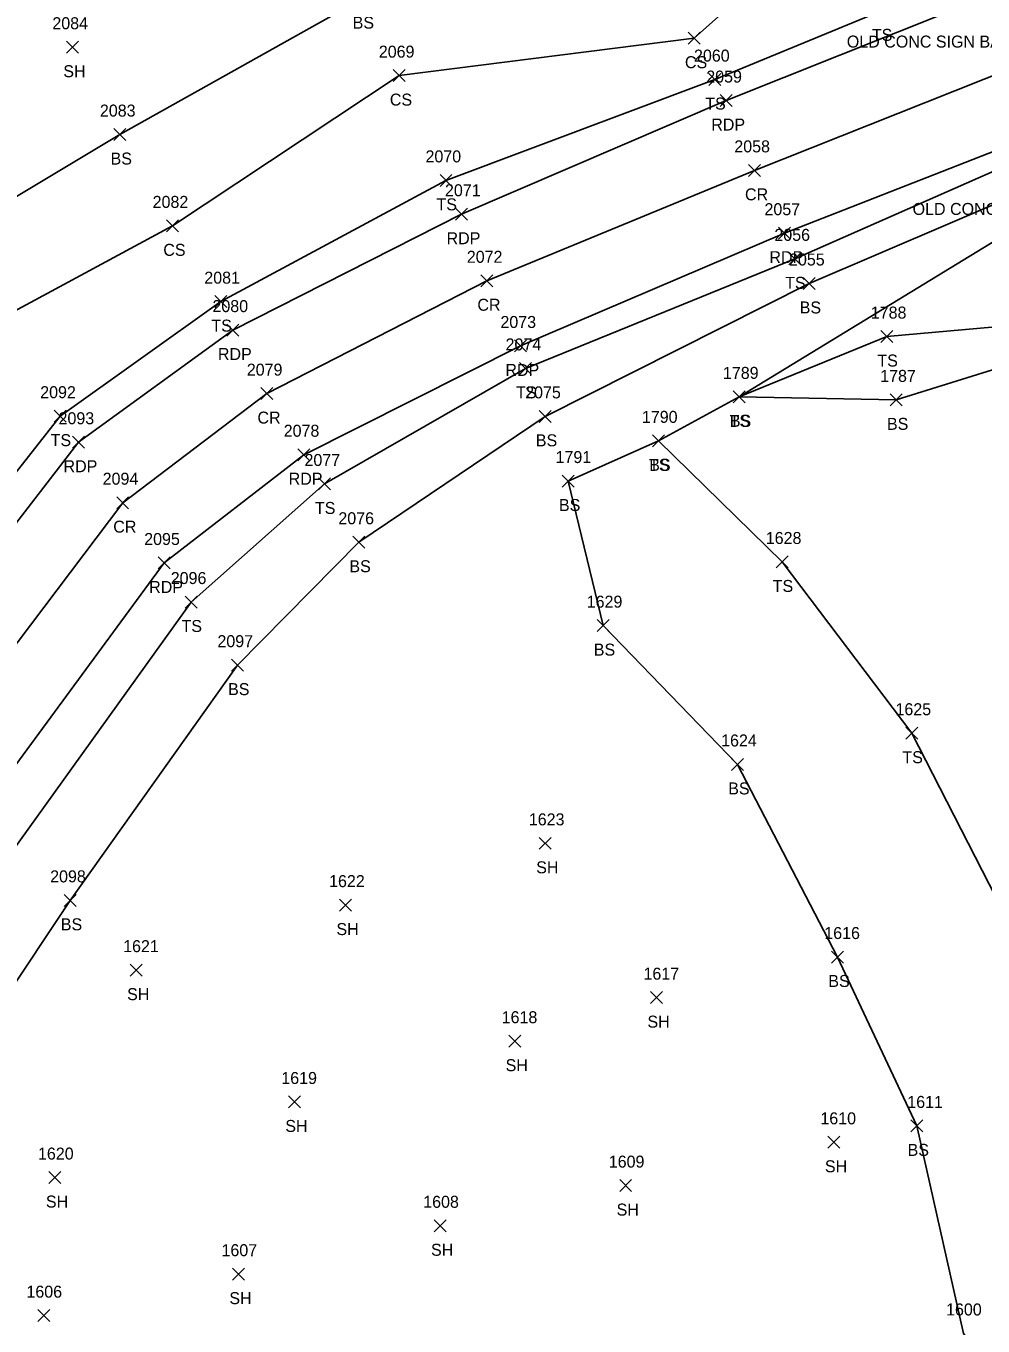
# Model space of a CAD drawing. Extents: x 1472233 to 1475777, y 540726 to 543442.
# Drawn here: x 1474881.7 to 1475041.4, y 543020.2 to 543237 of the extents above; entities that cross this region are included whole.
import ezdxf

# ---------------------------------------------------------------- set-up
doc = ezdxf.new("R2010")
doc.units = 0
for name, color, linetype in [('L_A', 7, 'Continuous'), ('L_C', 7, 'Continuous'), ('L_I', 7, 'Continuous'), ('L_TIC', 7, 'Continuous'), ('LELB', 7, 'Continuous'), ('P_A', 7, 'Continuous'), ('P_I', 7, 'Continuous'), ('P_TIC', 7, 'Continuous'), ('PET', 7, 'Continuous'), ('PRC', 7, 'Continuous')]:
    doc.layers.add(name, color=color, linetype=linetype)

msp = doc.modelspace()

# ---------------------------------------------------------------- linework, layer by layer
at = {"layer": 'L_TIC'}
for points in [[(1474992.2, 543234.01), (1474994.2, 543236.01)], [(1474994.2, 543234.01), (1474992.2, 543236.01)], [(1474888.43, 543232.51), (1474890.43, 543234.51)], [(1474890.43, 543232.51), (1474888.43, 543234.51)], [(1474942.96, 543227.77), (1474944.96, 543229.77)], [(1474944.96, 543227.77), (1474942.96, 543229.77)], [(1474995.62, 543227.11), (1474997.62, 543229.11)], [(1474997.62, 543227.11), (1474995.62, 543229.11)], [(1474896.36, 543217.94), (1474898.36, 543219.94)], [(1474898.36, 543217.94), (1474896.36, 543219.94)], [(1474950.77, 543210.3), (1474952.77, 543212.3)], [(1474952.77, 543210.3), (1474950.77, 543212.3)], [(1474905.16, 543202.71), (1474907.16, 543204.71)], [(1474907.16, 543202.71), (1474905.16, 543204.71)], [(1475008.95, 543197.21), (1475010.95, 543199.21)], [(1475010.95, 543197.21), (1475008.95, 543199.21)], [(1475011.35, 543193.1), (1475013.35, 543195.1)], [(1475013.35, 543193.1), (1475011.35, 543195.1)], [(1474913.21, 543190.07), (1474915.21, 543192.07)], [(1474915.21, 543190.07), (1474913.21, 543192.07)], [(1475024.34, 543184.25), (1475026.34, 543186.25)], [(1475026.34, 543184.25), (1475024.34, 543186.25)], [(1474964.05, 543178.94), (1474966.05, 543180.94)], [(1474966.05, 543178.94), (1474964.05, 543180.94)], [(1474999.68, 543174.19), (1475001.68, 543176.19)], [(1475001.68, 543174.19), (1474999.68, 543176.19)], [(1474999.68, 543174.19), (1475001.68, 543176.19)], [(1475001.68, 543174.19), (1474999.68, 543176.19)], [(1475025.91, 543173.69), (1475027.91, 543175.69)], [(1475027.91, 543173.69), (1475025.91, 543175.69)], [(1474886.4, 543170.97), (1474888.4, 543172.97)], [(1474888.4, 543170.97), (1474886.4, 543172.97)], [(1474967.32, 543170.94), (1474969.32, 543172.94)], [(1474969.32, 543170.94), (1474967.32, 543172.94)], [(1474986.24, 543166.85), (1474988.24, 543168.85)], [(1474988.24, 543166.85), (1474986.24, 543168.85)], [(1474986.24, 543166.85), (1474988.24, 543168.85)], [(1474988.24, 543166.85), (1474986.24, 543168.85)], [(1474971.18, 543160.15), (1474973.18, 543162.15)], [(1474973.18, 543160.15), (1474971.18, 543162.15)], [(1474971.18, 543160.15), (1474973.18, 543162.15)], [(1474973.18, 543160.15), (1474971.18, 543162.15)], [(1474930.5, 543159.66), (1474932.5, 543161.66)], [(1474932.5, 543159.66), (1474930.5, 543161.66)], [(1474936.2, 543149.94), (1474938.2, 543151.94)], [(1474938.2, 543149.94), (1474936.2, 543151.94)], [(1475006.87, 543146.65), (1475008.87, 543148.65)], [(1475008.87, 543146.65), (1475006.87, 543148.65)], [(1474908.23, 543139.97), (1474910.23, 543141.97)], [(1474910.23, 543139.97), (1474908.23, 543141.97)], [(1474976.99, 543136.03), (1474978.99, 543138.03)], [(1474978.99, 543136.03), (1474976.99, 543138.03)], [(1474915.96, 543129.44), (1474917.96, 543131.44)], [(1474917.96, 543129.44), (1474915.96, 543131.44)], [(1475028.51, 543118.09), (1475030.51, 543120.09)], [(1475030.51, 543118.09), (1475028.51, 543120.09)], [(1474999.42, 543112.88), (1475001.42, 543114.88)], [(1475001.42, 543112.88), (1474999.42, 543114.88)], [(1474967.33, 543099.72), (1474969.33, 543101.72)], [(1474969.33, 543099.72), (1474967.33, 543101.72)], [(1474888.05, 543090.21), (1474890.05, 543092.21)], [(1474890.05, 543090.21), (1474888.05, 543092.21)], [(1474934.01, 543089.42), (1474936.01, 543091.42)], [(1474936.01, 543089.42), (1474934.01, 543091.42)], [(1475016.12, 543080.76), (1475018.12, 543082.76)], [(1475018.12, 543080.76), (1475016.12, 543082.76)], [(1474899.08, 543078.57), (1474901.08, 543080.57)], [(1474901.08, 543078.57), (1474899.08, 543080.57)], [(1474985.9, 543073.98), (1474987.9, 543075.98)], [(1474987.9, 543073.98), (1474985.9, 543075.98)], [(1474962.23, 543066.72), (1474964.23, 543068.72)], [(1474964.23, 543066.72), (1474962.23, 543068.72)], [(1474925.48, 543056.58), (1474927.48, 543058.58)], [(1474927.48, 543056.58), (1474925.48, 543058.58)], [(1475029.34, 543052.59), (1475031.34, 543054.59)], [(1475031.34, 543052.59), (1475029.34, 543054.59)], [(1475015.5, 543049.85), (1475017.5, 543051.85)], [(1475017.5, 543049.85), (1475015.5, 543051.85)], [(1474885.52, 543043.97), (1474887.52, 543045.97)], [(1474887.52, 543043.97), (1474885.52, 543045.97)], [(1474980.75, 543042.63), (1474982.75, 543044.63)], [(1474982.75, 543042.63), (1474980.75, 543044.63)], [(1474949.79, 543035.93), (1474951.79, 543037.93)], [(1474951.79, 543035.93), (1474949.79, 543037.93)], [(1474916.13, 543027.86), (1474918.13, 543029.86)], [(1474918.13, 543027.86), (1474916.13, 543029.86)], [(1474883.64, 543020.94), (1474885.64, 543022.94)], [(1474885.64, 543020.94), (1474883.64, 543022.94)]]:
    msp.add_lwpolyline(points, dxfattribs=at)
at = {"layer": 'LELB'}
for points in [[(1475004.59, 543352.1), (1475020.78, 543318.52), (1475036.28, 543281.34), (1475040.9, 543263.53), (1475036.97, 543251.29), (1475024.42, 543239.57), (1474996.62, 543228.11), (1474951.77, 543211.3), (1474914.21, 543191.07), (1474887.4, 543171.97), (1474849.12, 543123.32), (1474826.99, 543080.87), (1474809.8, 543034.2), (1474790.35, 542967.88), (1474777.1, 542919.7)], [(1474996.26, 543347.39), (1475012.04, 543315.16), (1475029.3, 543279.1), (1475028.27, 543264.28), (1475016.89, 543255.35), (1475006.32, 543246.73), (1474993.2, 543235.01), (1474943.96, 543228.77), (1474906.16, 543203.71), (1474876.12, 543187.55), (1474834.04, 543132.61), (1474812.73, 543091.85), (1474798.31, 543039.29), (1474772.81, 542978.62), (1474766.78, 542923.7)], [(1474984.25, 543341.25), (1474998.12, 543308.96), (1475020.74, 543277.9), (1475013.89, 543267.31), (1474999.39, 543262.79), (1474984.24, 543252.88), (1474937.76, 543241.61), (1474897.36, 543218.94), (1474866.97, 543200.79), (1474823.9, 543139.93), (1474800.77, 543100.09), (1474786.07, 543045.42), (1474760.57, 542986.55), (1474759.85, 542928.01)], [(1475195.05, 542907.44), (1475188.13, 542922.31), (1475175.95, 542951.1), (1475155.33, 542999.19), (1475135.32, 543048.1), (1475107.08, 543104), (1475091.84, 543145.04), (1475078.76, 543174.5), (1475076.67, 543182.09), (1475050.99, 543187.55), (1475025.34, 543185.25), (1475000.68, 543175.19), (1475064.59, 543214.18), (1475056.95, 543217.6), (1475047.07, 543214.57), (1475009.95, 543198.21), (1474965.05, 543179.94), (1474931.5, 543160.66), (1474909.23, 543140.97), (1474878.94, 543098.75), (1474856.03, 543062.59), (1474841.97, 543016.84), (1474822.92, 542953.7), (1474810.37, 542904.9)], [(1475064.59, 543214.18), (1475057.32, 543214), (1475047.85, 543209.25), (1475012.35, 543194.1), (1474968.32, 543171.94), (1474937.2, 543150.94), (1474916.96, 543130.44), (1474889.05, 543091.21), (1474866.44, 543057.27), (1474852.21, 543012.22), (1474834.71, 542948.13), (1474823.88, 542898.3)], [(1475324.25, 542586.46), (1475305.93, 542636.69), (1475289.42, 542677.22), (1475270.47, 542721), (1475249.52, 542773.39), (1475234.34, 542810.62), (1475215.39, 542852.4), (1475193.59, 542906.64), (1475186.62, 542921.79), (1475174.11, 542950.33), (1475153.39, 542998.42), (1475132.78, 543047.28), (1475103.54, 543102.91), (1475089.72, 543143.3), (1475075.93, 543173.27), (1475073.78, 543179.43), (1475045.44, 543180.49), (1475026.91, 543174.69), (1475000.68, 543175.19), (1474987.24, 543167.85), (1474972.18, 543161.15)], [(1475168.36, 542877.96), (1475151.43, 542919.65), (1475125.82, 542955.04), (1475104.23, 542993.48), (1475085.41, 542999.41), (1475063.21, 543026.04), (1475054.05, 543059.17), (1475044.73, 543089.36), (1475029.51, 543119.09), (1475007.87, 543147.65), (1474987.24, 543167.85)], [(1475168.36, 542877.96), (1475124.93, 542913.04), (1475098.88, 542945.9), (1475076.21, 542978.23), (1475060.33, 542989.8), (1475038.12, 543018.97), (1475030.34, 543053.59), (1475017.12, 543081.76), (1475000.42, 543113.88), (1474977.99, 543137.03), (1474972.18, 543161.15)]]:
    msp.add_lwpolyline(points, dxfattribs=at)
at = {"layer": 'P_TIC'}
for points in [[(1474997.54, 543223.61), (1474999.54, 543225.61)], [(1474999.54, 543223.61), (1474997.54, 543225.61)], [(1475002.22, 543211.97), (1475004.22, 543213.97)], [(1475004.22, 543211.97), (1475002.22, 543213.97)], [(1474953.37, 543204.65), (1474955.37, 543206.65)], [(1474955.37, 543204.65), (1474953.37, 543206.65)], [(1475007.24, 543201.49), (1475009.24, 543203.49)], [(1475009.24, 543201.49), (1475007.24, 543203.49)], [(1474957.58, 543193.55), (1474959.58, 543195.55)], [(1474959.58, 543193.55), (1474957.58, 543195.55)], [(1474915.22, 543185.33), (1474917.22, 543187.33)], [(1474917.22, 543185.33), (1474915.22, 543187.33)], [(1474963.19, 543182.68), (1474965.19, 543184.68)], [(1474965.19, 543182.68), (1474963.19, 543184.68)], [(1474920.88, 543174.73), (1474922.88, 543176.73)], [(1474922.88, 543174.73), (1474920.88, 543176.73)], [(1474889.46, 543166.62), (1474891.46, 543168.62)], [(1474891.46, 543166.62), (1474889.46, 543168.62)], [(1474927.03, 543164.54), (1474929.03, 543166.54)], [(1474929.03, 543164.54), (1474927.03, 543166.54)], [(1474896.82, 543156.54), (1474898.82, 543158.54)], [(1474898.82, 543156.54), (1474896.82, 543158.54)], [(1474903.75, 543146.48), (1474905.75, 543148.48)], [(1474905.75, 543146.48), (1474903.75, 543148.48)]]:
    msp.add_lwpolyline(points, dxfattribs=at)
at = {"layer": 'PET'}
for points in [[(1475008.49, 543353.91), (1475023.57, 543319.32), (1475039.5, 543282.61), (1475055.67, 543247.46), (1474998.54, 543224.61), (1474954.37, 543205.65), (1474916.22, 543186.33), (1474890.46, 543167.62), (1474853.79, 543120.16), (1474831.44, 543078.31), (1474814.05, 543032.46), (1474794.85, 542965.74), (1474781.57, 542917.18)], [(1475097.32, 543147.51), (1475084.39, 543176.83), (1475077.87, 543193.16), (1475069.52, 543212.94), (1475067.14, 543216.55), (1475063.28, 543220.08), (1475053.47, 543220.18), (1475008.24, 543202.49), (1474964.19, 543183.68), (1474928.03, 543165.54), (1474904.75, 543147.48), (1474872.73, 543104), (1474852.33, 543065.67), (1474835.49, 543020.36), (1474817.49, 542956.59), (1474804.28, 542907.81)]]:
    msp.add_lwpolyline(points, dxfattribs=at)
at = {"layer": 'PRC'}
msp.add_lwpolyline([(1475060.57, 543235.73), (1475003.22, 543212.97), (1474958.58, 543194.55), (1474921.88, 543175.73), (1474897.82, 543157.54), (1474862.69, 543111.06), (1474841.92, 543071.62), (1474824.62, 543025.61), (1474806.27, 542961.11), (1474792.96, 542911.81)], dxfattribs=at)

# ---------------------------------------------------------------- texts
at = {"layer": 'L_A'}
for s, p in [('BS', (1474936.2, 543236.61)), ('TS', (1475022.83, 543234.57)), ('CS', (1474991.64, 543230.01)), ('SH', (1474887.92, 543228.51)), ('CS', (1474942.4, 543223.77)), ('TS', (1474995.03, 543223.11)), ('BS', (1474895.8, 543213.94)), ('TS', (1474950.18, 543206.3)), ('CS', (1474904.6, 543198.71)), ('TS', (1475008.36, 543193.21)), ('BS', (1475010.79, 543189.1)), ('TS', (1474912.62, 543186.07)), ('TS', (1475023.75, 543180.25)), ('TS', (1474963.46, 543174.94)), ('TS', (1474999.09, 543170.19)), ('BS', (1474999.13, 543170.19)), ('BS', (1475025.35, 543169.69)), ('TS', (1474885.8, 543166.97)), ('BS', (1474966.76, 543166.94)), ('TS', (1474985.65, 543162.85)), ('BS', (1474985.68, 543162.85)), ('BS', (1474970.62, 543156.15)), ('BS', (1474970.62, 543156.15)), ('TS', (1474929.9, 543155.66)), ('BS', (1474935.65, 543145.94)), ('TS', (1475006.28, 543142.65)), ('TS', (1474907.64, 543135.97)), ('BS', (1474976.43, 543132.03)), ('BS', (1474915.41, 543125.44)), ('TS', (1475027.92, 543114.09)), ('BS', (1474998.86, 543108.88)), ('SH', (1474966.82, 543095.72)), ('BS', (1474887.5, 543086.21)), ('SH', (1474933.49, 543085.42)), ('BS', (1475015.56, 543076.76)), ('SH', (1474898.56, 543074.57)), ('SH', (1474985.38, 543069.98)), ('SH', (1474961.72, 543062.72)), ('SH', (1474924.96, 543052.58)), ('BS', (1475028.79, 543048.59)), ('SH', (1475014.99, 543045.85)), ('SH', (1474885.01, 543039.97)), ('SH', (1474980.24, 543038.63)), ('SH', (1474949.27, 543031.93)), ('SH', (1474915.62, 543023.86))]:
    msp.add_text(s, height=2, dxfattribs=at).set_placement(p)
at = {"layer": 'L_C'}
for p in [(1475018.65, 543233.45), (1475029.63, 543205.53)]:
    msp.add_text('OLD CONC SIGN BASE', height=2, dxfattribs=at).set_placement(p)
at = {"layer": 'L_I'}
for s, p in [('2084', (1474886.09, 543236.51)), ('2069', (1474940.56, 543231.77)), ('2060', (1474993.15, 543231.11)), ('2083', (1474894.02, 543221.94)), ('2070', (1474948.35, 543214.3)), ('2082', (1474902.82, 543206.71)), ('2056', (1475006.56, 543201.21)), ('2055', (1475009.01, 543197.1)), ('2081', (1474911.44, 543194.07)), ('1788', (1475022.65, 543188.25)), ('2074', (1474961.71, 543182.94)), ('1789', (1474997.98, 543178.19)), ('1789', (1474997.98, 543178.19)), ('1787', (1475024.22, 543177.69)), ('2092', (1474884.06, 543174.97)), ('2075', (1474964.98, 543174.94)), ('1790', (1474984.46, 543170.85)), ('1790', (1474984.46, 543170.85)), ('2077', (1474928.16, 543163.66)), ('1791', (1474970.05, 543164.15)), ('1791', (1474970.05, 543164.15)), ('2076', (1474933.81, 543153.94)), ('1628', (1475005.13, 543150.65)), ('2096', (1474905.84, 543143.97)), ('1629', (1474975.25, 543140.03)), ('2097', (1474913.63, 543133.44)), ('1625', (1475026.77, 543122.09)), ('1624', (1474997.68, 543116.88)), ('1623', (1474965.59, 543103.72)), ('2098', (1474885.72, 543094.21)), ('1622', (1474932.26, 543093.42)), ('1616', (1475014.89, 543084.76)), ('1621', (1474897.9, 543082.57)), ('1617', (1474984.72, 543077.98)), ('1618', (1474961.06, 543070.72)), ('1619', (1474924.29, 543060.58)), ('1611', (1475028.74, 543056.59)), ('1610', (1475014.24, 543053.85)), ('1620', (1474883.69, 543047.97)), ('1609', (1474978.93, 543046.63)), ('1608', (1474947.97, 543039.93)), ('1607', (1474914.31, 543031.86)), ('1606', (1474881.76, 543024.94)), ('1600', (1475035.21, 543021.97))]:
    msp.add_text(s, height=2, dxfattribs=at).set_placement(p)
at = {"layer": 'P_A'}
for s, p in [('RDP', (1474996.03, 543219.61)), ('CR', (1475001.66, 543207.97)), ('RDP', (1474951.86, 543200.65)), ('RDP', (1475005.73, 543197.49)), ('CR', (1474957.01, 543189.55)), ('RDP', (1474913.71, 543181.33)), ('RDP', (1474961.68, 543178.68)), ('CR', (1474920.31, 543170.73)), ('RDP', (1474887.95, 543162.62)), ('RDP', (1474925.52, 543160.54)), ('CR', (1474896.25, 543152.54)), ('RDP', (1474902.24, 543142.48))]:
    msp.add_text(s, height=2, dxfattribs=at).set_placement(p)
at = {"layer": 'P_I'}
for s, p in [('2059', (1474995.2, 543227.61)), ('2058', (1474999.88, 543215.97)), ('2071', (1474951.6, 543208.65)), ('2057', (1475004.91, 543205.49)), ('2072', (1474955.24, 543197.55)), ('2080', (1474912.8, 543189.33)), ('2073', (1474960.85, 543186.68)), ('2079', (1474918.53, 543178.73)), ('2093', (1474887.12, 543170.62)), ('2078', (1474924.69, 543168.54)), ('2094', (1474894.48, 543160.54)), ('2095', (1474901.41, 543150.48))]:
    msp.add_text(s, height=2, dxfattribs=at).set_placement(p)

doc.saveas('drawing.dxf')
